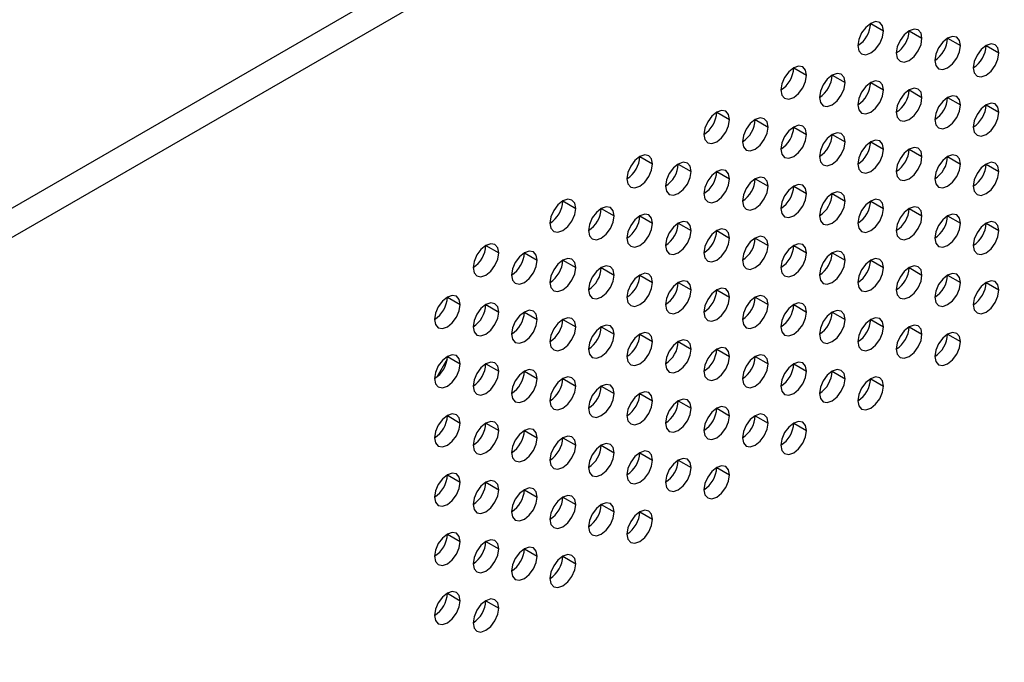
# Model space of a CAD drawing. Header units: millimetres. Extents: x 0 to 1118, y 0 to 864.
# Tile 320 of 397: x 975.38 to 980.81, y 707.5 to 711.04. Entities that reach past the tile are written whole.
import ezdxf

# ---------------------------------------------------------------- set-up
doc = ezdxf.new("R2010")
doc.units = ezdxf.units.MM

msp = doc.modelspace()

# ---------------------------------------------------------------- linework, layer by layer
at = {"color": 7, "linetype": 'Continuous', "lineweight": 25}
for p, q in [((948.5326, 694.5334), (1004.2526, 726.6999)), ((1004.3234, 726.5774), (948.6033, 694.4109)), ((980.0696, 711.0245), (980.1403, 710.9837)), ((980.2817, 710.9837), (980.3524, 710.9429)), ((980.4939, 710.9429), (980.5646, 710.902)), ((980.706, 710.902), (980.7767, 710.8612)), ((979.6453, 710.7796), (979.716, 710.7388)), ((979.8575, 710.7388), (979.9282, 710.698)), ((980.0696, 710.6979), (980.1403, 710.6571)), ((980.2817, 710.6571), (980.3524, 710.6163)), ((980.4939, 710.6162), (980.5646, 710.5754)), ((980.706, 710.5754), (980.7767, 710.5346)), ((979.2211, 710.5347), (979.2918, 710.4939)), ((979.4332, 710.4939), (979.5039, 710.453)), ((979.6453, 710.453), (979.716, 710.4122)), ((979.8575, 710.4122), (979.9282, 710.3713)), ((980.0696, 710.3713), (980.1403, 710.3305)), ((980.2817, 710.3305), (980.3524, 710.2896)), ((978.7968, 710.2898), (978.8675, 710.249)), ((979.0089, 710.2489), (979.0796, 710.2081)), ((980.4939, 710.2896), (980.5646, 710.2488)), ((980.706, 710.2488), (980.7767, 710.208)), ((979.2211, 710.2081), (979.2918, 710.1673)), ((979.4332, 710.1672), (979.5039, 710.1264)), ((979.6453, 710.1264), (979.716, 710.0856)), ((979.8575, 710.0855), (979.9282, 710.0447)), ((978.3725, 710.0449), (978.4433, 710.004)), ((980.0696, 710.0447), (980.1403, 710.0039)), ((978.5847, 710.004), (978.6554, 709.9632)), ((980.2817, 710.0039), (980.3524, 709.963)), ((978.7968, 709.9632), (978.8675, 709.9223)), ((979.0089, 709.9223), (979.0796, 709.8815)), ((980.4939, 709.963), (980.5646, 709.9222)), ((980.706, 709.9222), (980.7767, 709.8813)), ((979.2211, 709.8815), (979.2918, 709.8406)), ((979.4332, 709.8406), (979.5039, 709.7998)), ((977.9483, 709.7999), (978.019, 709.7591)), ((978.1604, 709.7591), (978.2311, 709.7183)), ((979.6453, 709.7998), (979.716, 709.759)), ((979.8575, 709.7589), (979.9282, 709.7181)), ((978.3725, 709.7182), (978.4433, 709.6774)), ((980.0696, 709.7181), (980.1403, 709.6773)), ((978.5847, 709.6774), (978.6554, 709.6366)), ((980.2817, 709.6772), (980.3524, 709.6364)), ((978.7968, 709.6365), (978.8675, 709.5957)), ((979.0089, 709.5957), (979.0796, 709.5549)), ((980.4939, 709.6364), (980.5646, 709.5956)), ((980.706, 709.5955), (980.7767, 709.5547)), ((979.2211, 709.5549), (979.2918, 709.514)), ((977.7361, 709.5142), (977.8069, 709.4733)), ((979.4332, 709.514), (979.5039, 709.4732)), ((977.9483, 709.4733), (978.019, 709.4325)), ((978.1604, 709.4325), (978.2311, 709.3917)), ((979.6453, 709.4732), (979.716, 709.4323)), ((979.8575, 709.4323), (979.9282, 709.3915)), ((978.3725, 709.3916), (978.4433, 709.3508)), ((980.0696, 709.3915), (980.1403, 709.3506)), ((978.5847, 709.3508), (978.6554, 709.31)), ((980.2817, 709.3506), (980.3524, 709.3098)), ((978.7968, 709.3099), (978.8675, 709.2691)), ((979.0089, 709.2691), (979.0796, 709.2283)), ((980.4939, 709.3098), (980.5646, 709.269)), ((979.2211, 709.2282), (979.2918, 709.1874)), ((977.7351, 709.1732), (977.6773, 709.0731)), ((977.7361, 709.1875), (977.8069, 709.1467)), ((979.4332, 709.1874), (979.5039, 709.1466)), ((977.9483, 709.1467), (978.019, 709.1059)), ((978.1604, 709.1059), (978.2311, 709.065)), ((979.6453, 709.1465), (979.716, 709.1057)), ((979.8575, 709.1057), (979.9282, 709.0649)), ((978.3725, 709.065), (978.4433, 709.0242)), ((980.0696, 709.0648), (980.1403, 709.024)), ((978.5847, 709.0242), (978.6554, 708.9833)), ((978.7968, 708.9833), (978.8675, 708.9425)), ((979.0089, 708.9425), (979.0796, 708.9016)), ((979.2211, 708.9016), (979.2918, 708.8608)), ((977.7361, 708.8609), (977.8069, 708.8201)), ((979.4332, 708.8608), (979.5039, 708.82)), ((977.9483, 708.8201), (978.019, 708.7793)), ((978.1604, 708.7792), (978.2311, 708.7384)), ((979.6453, 708.8199), (979.716, 708.7791)), ((978.3725, 708.7384), (978.4433, 708.6976)), ((978.5847, 708.6975), (978.6554, 708.6567)), ((978.7968, 708.6567), (978.8675, 708.6159)), ((979.0089, 708.6159), (979.0796, 708.575)), ((979.2211, 708.575), (979.2918, 708.5342)), ((977.7361, 708.5343), (977.8069, 708.4935)), ((977.9483, 708.4935), (978.019, 708.4526)), ((978.1604, 708.4526), (978.2311, 708.4118)), ((978.3725, 708.4118), (978.4433, 708.371)), ((978.5847, 708.3709), (978.6554, 708.3301)), ((978.7968, 708.3301), (978.8675, 708.2893)), ((977.7361, 708.2077), (977.8069, 708.1669)), ((977.9483, 708.1669), (978.019, 708.126)), ((978.1604, 708.126), (978.2311, 708.0852)), ((978.3725, 708.0852), (978.4433, 708.0443)), ((977.7361, 707.8811), (977.8069, 707.8403)), ((977.9483, 707.8402), (978.019, 707.7994))]:
    msp.add_line(p, q, dxfattribs=at)
at = {"color": 7, "linetype": 'Continuous', "lineweight": 25, "flags": 128}
for points in [[(980.1403, 710.9837), (980.1349, 711.0119), (980.1196, 711.0295), (980.0967, 711.034), (980.0696, 711.0246), (980.0425, 711.0027), (980.0196, 710.9718), (980.0043, 710.9364), (979.9989, 710.9021)], [(979.9989, 710.9021), (980.0043, 710.8739), (980.0196, 710.8563), (980.0425, 710.8518), (980.0696, 710.8613), (980.0967, 710.8831), (980.1196, 710.914), (980.1349, 710.9494), (980.1403, 710.9837)], [(980.3524, 710.9429), (980.3471, 710.971), (980.3317, 710.9887), (980.3088, 710.9931), (980.2817, 710.9837), (980.2547, 710.9619), (980.2317, 710.9309), (980.2164, 710.8956), (980.211, 710.8612)], [(980.211, 710.8612), (980.2164, 710.8331), (980.2317, 710.8155), (980.2547, 710.811), (980.2817, 710.8204), (980.3088, 710.8422), (980.3317, 710.8732), (980.3471, 710.9085), (980.3524, 710.9429)], [(980.5646, 710.902), (980.5592, 710.9302), (980.5439, 710.9478), (980.5209, 710.9523), (980.4939, 710.9429), (980.4668, 710.921), (980.4439, 710.8901), (980.4285, 710.8547), (980.4232, 710.8204)], [(980.4232, 710.8204), (980.4285, 710.7923), (980.4439, 710.7746), (980.4668, 710.7702), (980.4939, 710.7796), (980.5209, 710.8014), (980.5439, 710.8323), (980.5592, 710.8677), (980.5646, 710.902)], [(980.7767, 710.8612), (980.7713, 710.8893), (980.756, 710.907), (980.7331, 710.9114), (980.706, 710.902), (980.6789, 710.8802), (980.656, 710.8492), (980.6407, 710.8139), (980.6353, 710.7795)], [(980.6353, 710.7795), (980.6407, 710.7514), (980.656, 710.7338), (980.6789, 710.7293), (980.706, 710.7387), (980.7331, 710.7605), (980.756, 710.7915), (980.7713, 710.8268), (980.7767, 710.8612)], [(979.716, 710.7388), (979.7107, 710.7669), (979.6953, 710.7846), (979.6724, 710.789), (979.6453, 710.7796), (979.6183, 710.7578), (979.5953, 710.7269), (979.58, 710.6915), (979.5746, 710.6572)], [(979.5746, 710.6572), (979.58, 710.629), (979.5953, 710.6114), (979.6183, 710.6069), (979.6453, 710.6163), (979.6724, 710.6382), (979.6953, 710.6691), (979.7107, 710.7044), (979.716, 710.7388)], [(979.9282, 710.698), (979.9228, 710.7261), (979.9075, 710.7437), (979.8845, 710.7482), (979.8575, 710.7388), (979.8304, 710.717), (979.8075, 710.686), (979.7921, 710.6507), (979.7868, 710.6163)], [(979.7868, 710.6163), (979.7921, 710.5882), (979.8075, 710.5705), (979.8304, 710.5661), (979.8575, 710.5755), (979.8845, 710.5973), (979.9075, 710.6283), (979.9228, 710.6636), (979.9282, 710.698)], [(980.1403, 710.6571), (980.1349, 710.6852), (980.1196, 710.7029), (980.0967, 710.7073), (980.0696, 710.6979), (980.0425, 710.6761), (980.0196, 710.6452), (980.0043, 710.6098), (979.9989, 710.5755)], [(979.9989, 710.5755), (980.0043, 710.5473), (980.0196, 710.5297), (980.0425, 710.5252), (980.0696, 710.5346), (980.0967, 710.5565), (980.1196, 710.5874), (980.1349, 710.6228), (980.1403, 710.6571)], [(980.3524, 710.6163), (980.3471, 710.6444), (980.3317, 710.662), (980.3088, 710.6665), (980.2817, 710.6571), (980.2547, 710.6353), (980.2317, 710.6043), (980.2164, 710.569), (980.211, 710.5346)], [(980.5646, 710.5754), (980.5592, 710.6036), (980.5439, 710.6212), (980.5209, 710.6257), (980.4939, 710.6162), (980.4668, 710.5944), (980.4439, 710.5635), (980.4285, 710.5281), (980.4232, 710.4938)], [(980.211, 710.5346), (980.2164, 710.5065), (980.2317, 710.4888), (980.2547, 710.4844), (980.2817, 710.4938), (980.3088, 710.5156), (980.3317, 710.5466), (980.3471, 710.5819), (980.3524, 710.6163)], [(980.4232, 710.4938), (980.4285, 710.4656), (980.4439, 710.448), (980.4668, 710.4435), (980.4939, 710.4529), (980.5209, 710.4748), (980.5439, 710.5057), (980.5592, 710.5411), (980.5646, 710.5754)], [(980.7767, 710.5346), (980.7713, 710.5627), (980.756, 710.5804), (980.7331, 710.5848), (980.706, 710.5754), (980.6789, 710.5536), (980.656, 710.5226), (980.6407, 710.4873), (980.6353, 710.4529)], [(979.2918, 710.4939), (979.2864, 710.522), (979.2711, 710.5397), (979.2481, 710.5441), (979.2211, 710.5347), (979.194, 710.5129), (979.1711, 710.4819), (979.1557, 710.4466), (979.1504, 710.4122)], [(980.6353, 710.4529), (980.6407, 710.4248), (980.656, 710.4071), (980.6789, 710.4027), (980.706, 710.4121), (980.7331, 710.4339), (980.756, 710.4649), (980.7713, 710.5002), (980.7767, 710.5346)], [(979.1504, 710.4122), (979.1557, 710.3841), (979.1711, 710.3665), (979.194, 710.362), (979.2211, 710.3714), (979.2481, 710.3932), (979.2711, 710.4242), (979.2864, 710.4595), (979.2918, 710.4939)], [(979.5039, 710.453), (979.4985, 710.4812), (979.4832, 710.4988), (979.4603, 710.5033), (979.4332, 710.4939), (979.4061, 710.472), (979.3832, 710.4411), (979.3679, 710.4057), (979.3625, 710.3714)], [(979.716, 710.4122), (979.7107, 710.4403), (979.6953, 710.458), (979.6724, 710.4624), (979.6453, 710.453), (979.6183, 710.4312), (979.5953, 710.4002), (979.58, 710.3649), (979.5746, 710.3305)], [(979.3625, 710.3714), (979.3679, 710.3433), (979.3832, 710.3256), (979.4061, 710.3212), (979.4332, 710.3306), (979.4603, 710.3524), (979.4832, 710.3833), (979.4985, 710.4187), (979.5039, 710.453)], [(979.5746, 710.3305), (979.58, 710.3024), (979.5953, 710.2848), (979.6183, 710.2803), (979.6453, 710.2897), (979.6724, 710.3115), (979.6953, 710.3425), (979.7107, 710.3778), (979.716, 710.4122)], [(979.9282, 710.3713), (979.9228, 710.3995), (979.9075, 710.4171), (979.8845, 710.4216), (979.8575, 710.4122), (979.8304, 710.3903), (979.8075, 710.3594), (979.7921, 710.3241), (979.7868, 710.2897)], [(979.7868, 710.2897), (979.7921, 710.2616), (979.8075, 710.2439), (979.8304, 710.2395), (979.8575, 710.2489), (979.8845, 710.2707), (979.9075, 710.3016), (979.9228, 710.337), (979.9282, 710.3713)], [(980.1403, 710.3305), (980.1349, 710.3586), (980.1196, 710.3763), (980.0967, 710.3807), (980.0696, 710.3713), (980.0425, 710.3495), (980.0196, 710.3185), (980.0043, 710.2832), (979.9989, 710.2489)], [(978.8675, 710.249), (978.8621, 710.2771), (978.8468, 710.2947), (978.8239, 710.2992), (978.7968, 710.2898), (978.7697, 710.268), (978.7468, 710.237), (978.7315, 710.2017), (978.7261, 710.1673)], [(979.9989, 710.2489), (980.0043, 710.2207), (980.0196, 710.2031), (980.0425, 710.1986), (980.0696, 710.208), (980.0967, 710.2299), (980.1196, 710.2608), (980.1349, 710.2961), (980.1403, 710.3305)], [(980.3524, 710.2896), (980.3471, 710.3178), (980.3317, 710.3354), (980.3088, 710.3399), (980.2817, 710.3305), (980.2547, 710.3086), (980.2317, 710.2777), (980.2164, 710.2424), (980.211, 710.208)], [(980.5646, 710.2488), (980.5592, 710.2769), (980.5439, 710.2946), (980.5209, 710.299), (980.4939, 710.2896), (980.4668, 710.2678), (980.4439, 710.2369), (980.4285, 710.2015), (980.4232, 710.1672)], [(978.7261, 710.1673), (978.7315, 710.1392), (978.7468, 710.1215), (978.7697, 710.1171), (978.7968, 710.1265), (978.8239, 710.1483), (978.8468, 710.1793), (978.8621, 710.2146), (978.8675, 710.249)], [(979.0796, 710.2081), (979.0743, 710.2363), (979.0589, 710.2539), (979.036, 710.2584), (979.0089, 710.2489), (978.9819, 710.2271), (978.9589, 710.1962), (978.9436, 710.1608), (978.9382, 710.1265)], [(980.211, 710.208), (980.2164, 710.1799), (980.2317, 710.1622), (980.2547, 710.1578), (980.2817, 710.1672), (980.3088, 710.189), (980.3317, 710.22), (980.3471, 710.2553), (980.3524, 710.2896)], [(980.4232, 710.1672), (980.4285, 710.139), (980.4439, 710.1214), (980.4668, 710.1169), (980.4939, 710.1263), (980.5209, 710.1482), (980.5439, 710.1791), (980.5592, 710.2144), (980.5646, 710.2488)], [(980.7767, 710.208), (980.7713, 710.2361), (980.756, 710.2537), (980.7331, 710.2582), (980.706, 710.2488), (980.6789, 710.2269), (980.656, 710.196), (980.6407, 710.1607), (980.6353, 710.1263)], [(978.9382, 710.1265), (978.9436, 710.0983), (978.9589, 710.0807), (978.9819, 710.0762), (979.0089, 710.0856), (979.036, 710.1075), (979.0589, 710.1384), (979.0743, 710.1738), (979.0796, 710.2081)], [(979.2918, 710.1673), (979.2864, 710.1954), (979.2711, 710.213), (979.2481, 710.2175), (979.2211, 710.2081), (979.194, 710.1863), (979.1711, 710.1553), (979.1557, 710.12), (979.1504, 710.0856)], [(980.6353, 710.1263), (980.6407, 710.0982), (980.656, 710.0805), (980.6789, 710.0761), (980.706, 710.0855), (980.7331, 710.1073), (980.756, 710.1383), (980.7713, 710.1736), (980.7767, 710.208)], [(979.1504, 710.0856), (979.1557, 710.0575), (979.1711, 710.0398), (979.194, 710.0354), (979.2211, 710.0448), (979.2481, 710.0666), (979.2711, 710.0976), (979.2864, 710.1329), (979.2918, 710.1673)], [(979.5039, 710.1264), (979.4985, 710.1546), (979.4832, 710.1722), (979.4603, 710.1767), (979.4332, 710.1673), (979.4061, 710.1454), (979.3832, 710.1145), (979.3679, 710.0791), (979.3625, 710.0448)], [(979.716, 710.0856), (979.7107, 710.1137), (979.6953, 710.1314), (979.6724, 710.1358), (979.6453, 710.1264), (979.6183, 710.1046), (979.5953, 710.0736), (979.58, 710.0383), (979.5746, 710.0039)], [(979.3625, 710.0448), (979.3679, 710.0166), (979.3832, 709.999), (979.4061, 709.9945), (979.4332, 710.0039), (979.4603, 710.0258), (979.4832, 710.0567), (979.4985, 710.0921), (979.5039, 710.1264)], [(979.5746, 710.0039), (979.58, 709.9758), (979.5953, 709.9581), (979.6183, 709.9537), (979.6453, 709.9631), (979.6724, 709.9849), (979.6953, 710.0159), (979.7107, 710.0512), (979.716, 710.0856)], [(979.9282, 710.0447), (979.9228, 710.0729), (979.9075, 710.0905), (979.8845, 710.095), (979.8575, 710.0856), (979.8304, 710.0637), (979.8075, 710.0328), (979.7921, 709.9974), (979.7868, 709.9631)], [(978.4433, 710.004), (978.4379, 710.0322), (978.4225, 710.0498), (978.3996, 710.0543), (978.3725, 710.0449), (978.3455, 710.023), (978.3225, 709.9921), (978.3072, 709.9568), (978.3018, 709.9224)], [(979.7868, 709.9631), (979.7921, 709.9349), (979.8075, 709.9173), (979.8304, 709.9128), (979.8575, 709.9222), (979.8845, 709.9441), (979.9075, 709.975), (979.9228, 710.0104), (979.9282, 710.0447)], [(980.1403, 710.0039), (980.1349, 710.032), (980.1196, 710.0497), (980.0967, 710.0541), (980.0696, 710.0447), (980.0425, 710.0229), (980.0196, 709.9919), (980.0043, 709.9566), (979.9989, 709.9222)], [(978.3018, 709.9224), (978.3072, 709.8943), (978.3225, 709.8766), (978.3455, 709.8722), (978.3725, 709.8816), (978.3996, 709.9034), (978.4225, 709.9343), (978.4379, 709.9697), (978.4433, 710.004)], [(978.6554, 709.9632), (978.65, 709.9913), (978.6347, 710.009), (978.6117, 710.0134), (978.5847, 710.004), (978.5576, 709.9822), (978.5347, 709.9512), (978.5193, 709.9159), (978.514, 709.8815)], [(978.8675, 709.9223), (978.8621, 709.9505), (978.8468, 709.9681), (978.8239, 709.9726), (978.7968, 709.9632), (978.7697, 709.9413), (978.7468, 709.9104), (978.7315, 709.8751), (978.7261, 709.8407)], [(979.9989, 709.9222), (980.0043, 709.8941), (980.0196, 709.8765), (980.0425, 709.872), (980.0696, 709.8814), (980.0967, 709.9032), (980.1196, 709.9342), (980.1349, 709.9695), (980.1403, 710.0039)], [(980.3524, 709.963), (980.3471, 709.9912), (980.3317, 710.0088), (980.3088, 710.0133), (980.2817, 710.0039), (980.2547, 709.982), (980.2317, 709.9511), (980.2164, 709.9157), (980.211, 709.8814)], [(980.5646, 709.9222), (980.5592, 709.9503), (980.5439, 709.968), (980.5209, 709.9724), (980.4939, 709.963), (980.4668, 709.9412), (980.4439, 709.9102), (980.4285, 709.8749), (980.4232, 709.8405)], [(978.514, 709.8815), (978.5193, 709.8534), (978.5347, 709.8358), (978.5576, 709.8313), (978.5847, 709.8407), (978.6117, 709.8626), (978.6347, 709.8935), (978.65, 709.9288), (978.6554, 709.9632)], [(978.7261, 709.8407), (978.7315, 709.8126), (978.7468, 709.7949), (978.7697, 709.7905), (978.7968, 709.7999), (978.8239, 709.8217), (978.8468, 709.8526), (978.8621, 709.888), (978.8675, 709.9223)], [(979.0796, 709.8815), (979.0743, 709.9096), (979.0589, 709.9273), (979.036, 709.9317), (979.0089, 709.9223), (978.9819, 709.9005), (978.9589, 709.8695), (978.9436, 709.8342), (978.9382, 709.7999)], [(980.211, 709.8814), (980.2164, 709.8532), (980.2317, 709.8356), (980.2547, 709.8311), (980.2817, 709.8406), (980.3088, 709.8624), (980.3317, 709.8933), (980.3471, 709.9287), (980.3524, 709.963)], [(980.4232, 709.8405), (980.4285, 709.8124), (980.4439, 709.7948), (980.4668, 709.7903), (980.4939, 709.7997), (980.5209, 709.8215), (980.5439, 709.8525), (980.5592, 709.8878), (980.5646, 709.9222)], [(980.7767, 709.8813), (980.7713, 709.9095), (980.756, 709.9271), (980.7331, 709.9316), (980.706, 709.9222), (980.6789, 709.9003), (980.656, 709.8694), (980.6407, 709.8341), (980.6353, 709.7997)], [(978.9382, 709.7999), (978.9436, 709.7717), (978.9589, 709.7541), (978.9819, 709.7496), (979.0089, 709.759), (979.036, 709.7809), (979.0589, 709.8118), (979.0743, 709.8471), (979.0796, 709.8815)], [(979.2918, 709.8406), (979.2864, 709.8688), (979.2711, 709.8864), (979.2481, 709.8909), (979.2211, 709.8815), (979.194, 709.8596), (979.1711, 709.8287), (979.1557, 709.7934), (979.1504, 709.759)], [(980.6353, 709.7997), (980.6407, 709.7716), (980.656, 709.7539), (980.6789, 709.7495), (980.706, 709.7589), (980.7331, 709.7807), (980.756, 709.8116), (980.7713, 709.847), (980.7767, 709.8813)], [(978.019, 709.7591), (978.0136, 709.7873), (977.9983, 709.8049), (977.9753, 709.8094), (977.9483, 709.7999), (977.9212, 709.7781), (977.8983, 709.7472), (977.8829, 709.7118), (977.8776, 709.6775)], [(979.1504, 709.759), (979.1557, 709.7309), (979.1711, 709.7132), (979.194, 709.7088), (979.2211, 709.7182), (979.2481, 709.74), (979.2711, 709.771), (979.2864, 709.8063), (979.2918, 709.8406)], [(979.5039, 709.7998), (979.4985, 709.8279), (979.4832, 709.8456), (979.4603, 709.85), (979.4332, 709.8406), (979.4061, 709.8188), (979.3832, 709.7879), (979.3679, 709.7525), (979.3625, 709.7182)], [(979.716, 709.759), (979.7107, 709.7871), (979.6953, 709.8047), (979.6724, 709.8092), (979.6453, 709.7998), (979.6183, 709.778), (979.5953, 709.747), (979.58, 709.7117), (979.5746, 709.6773)], [(977.8776, 709.6775), (977.8829, 709.6493), (977.8983, 709.6317), (977.9212, 709.6272), (977.9483, 709.6366), (977.9753, 709.6585), (977.9983, 709.6894), (978.0136, 709.7248), (978.019, 709.7591)], [(978.2311, 709.7183), (978.2257, 709.7464), (978.2104, 709.764), (978.1875, 709.7685), (978.1604, 709.7591), (978.1333, 709.7373), (978.1104, 709.7063), (978.0951, 709.671), (978.0897, 709.6366)], [(979.3625, 709.7182), (979.3679, 709.69), (979.3832, 709.6724), (979.4061, 709.6679), (979.4332, 709.6773), (979.4603, 709.6992), (979.4832, 709.7301), (979.4985, 709.7654), (979.5039, 709.7998)], [(979.5746, 709.6773), (979.58, 709.6492), (979.5953, 709.6315), (979.6183, 709.6271), (979.6453, 709.6365), (979.6724, 709.6583), (979.6953, 709.6893), (979.7107, 709.7246), (979.716, 709.759)], [(979.9282, 709.7181), (979.9228, 709.7462), (979.9075, 709.7639), (979.8845, 709.7683), (979.8575, 709.7589), (979.8304, 709.7371), (979.8075, 709.7062), (979.7921, 709.6708), (979.7868, 709.6365)], [(978.0897, 709.6366), (978.0951, 709.6085), (978.1104, 709.5908), (978.1333, 709.5864), (978.1604, 709.5958), (978.1875, 709.6176), (978.2104, 709.6486), (978.2257, 709.6839), (978.2311, 709.7183)], [(978.4433, 709.6774), (978.4379, 709.7056), (978.4225, 709.7232), (978.3996, 709.7277), (978.3725, 709.7183), (978.3455, 709.6964), (978.3225, 709.6655), (978.3072, 709.6301), (978.3018, 709.5958)], [(979.7868, 709.6365), (979.7921, 709.6083), (979.8075, 709.5907), (979.8304, 709.5862), (979.8575, 709.5956), (979.8845, 709.6175), (979.9075, 709.6484), (979.9228, 709.6838), (979.9282, 709.7181)], [(980.1403, 709.6773), (980.1349, 709.7054), (980.1196, 709.723), (980.0967, 709.7275), (980.0696, 709.7181), (980.0425, 709.6963), (980.0196, 709.6653), (980.0043, 709.63), (979.9989, 709.5956)], [(978.3018, 709.5958), (978.3072, 709.5676), (978.3225, 709.55), (978.3455, 709.5455), (978.3725, 709.5549), (978.3996, 709.5768), (978.4225, 709.6077), (978.4379, 709.6431), (978.4433, 709.6774)], [(978.6554, 709.6366), (978.65, 709.6647), (978.6347, 709.6824), (978.6117, 709.6868), (978.5847, 709.6774), (978.5576, 709.6556), (978.5347, 709.6246), (978.5193, 709.5893), (978.514, 709.5549)], [(978.8675, 709.5957), (978.8621, 709.6239), (978.8468, 709.6415), (978.8239, 709.646), (978.7968, 709.6366), (978.7697, 709.6147), (978.7468, 709.5838), (978.7315, 709.5484), (978.7261, 709.5141)], [(979.9989, 709.5956), (980.0043, 709.5675), (980.0196, 709.5498), (980.0425, 709.5454), (980.0696, 709.5548), (980.0967, 709.5766), (980.1196, 709.6076), (980.1349, 709.6429), (980.1403, 709.6773)], [(980.3524, 709.6364), (980.3471, 709.6646), (980.3317, 709.6822), (980.3088, 709.6867), (980.2817, 709.6772), (980.2547, 709.6554), (980.2317, 709.6245), (980.2164, 709.5891), (980.211, 709.5548)], [(980.5646, 709.5956), (980.5592, 709.6237), (980.5439, 709.6413), (980.5209, 709.6458), (980.4939, 709.6364), (980.4668, 709.6146), (980.4439, 709.5836), (980.4285, 709.5483), (980.4232, 709.5139)], [(978.514, 709.5549), (978.5193, 709.5268), (978.5347, 709.5091), (978.5576, 709.5047), (978.5847, 709.5141), (978.6117, 709.5359), (978.6347, 709.5669), (978.65, 709.6022), (978.6554, 709.6366)], [(978.7261, 709.5141), (978.7315, 709.4859), (978.7468, 709.4683), (978.7697, 709.4638), (978.7968, 709.4733), (978.8239, 709.4951), (978.8468, 709.526), (978.8621, 709.5614), (978.8675, 709.5957)], [(979.0796, 709.5549), (979.0743, 709.583), (979.0589, 709.6007), (979.036, 709.6051), (979.0089, 709.5957), (978.9819, 709.5739), (978.9589, 709.5429), (978.9436, 709.5076), (978.9382, 709.4732)], [(980.211, 709.5548), (980.2164, 709.5266), (980.2317, 709.509), (980.2547, 709.5045), (980.2817, 709.5139), (980.3088, 709.5358), (980.3317, 709.5667), (980.3471, 709.6021), (980.3524, 709.6364)], [(980.4232, 709.5139), (980.4285, 709.4858), (980.4439, 709.4681), (980.4668, 709.4637), (980.4939, 709.4731), (980.5209, 709.4949), (980.5439, 709.5259), (980.5592, 709.5612), (980.5646, 709.5956)], [(980.7767, 709.5547), (980.7713, 709.5829), (980.756, 709.6005), (980.7331, 709.605), (980.706, 709.5956), (980.6789, 709.5737), (980.656, 709.5428), (980.6407, 709.5074), (980.6353, 709.4731)], [(978.9382, 709.4732), (978.9436, 709.4451), (978.9589, 709.4275), (978.9819, 709.423), (979.0089, 709.4324), (979.036, 709.4542), (979.0589, 709.4852), (979.0743, 709.5205), (979.0796, 709.5549)], [(979.2918, 709.514), (979.2864, 709.5422), (979.2711, 709.5598), (979.2481, 709.5643), (979.2211, 709.5549), (979.194, 709.533), (979.1711, 709.5021), (979.1557, 709.4667), (979.1504, 709.4324)], [(980.6353, 709.4731), (980.6407, 709.4449), (980.656, 709.4273), (980.6789, 709.4228), (980.706, 709.4322), (980.7331, 709.4541), (980.756, 709.485), (980.7713, 709.5204), (980.7767, 709.5547)], [(977.8069, 709.4733), (977.8015, 709.5015), (977.7861, 709.5191), (977.7632, 709.5236), (977.7361, 709.5142), (977.7091, 709.4923), (977.6861, 709.4614), (977.6708, 709.4261), (977.6654, 709.3917)], [(978.019, 709.4325), (978.0136, 709.4606), (977.9983, 709.4783), (977.9753, 709.4827), (977.9483, 709.4733), (977.9212, 709.4515), (977.8983, 709.4206), (977.8829, 709.3852), (977.8776, 709.3509)], [(979.1504, 709.4324), (979.1557, 709.4043), (979.1711, 709.3866), (979.194, 709.3822), (979.2211, 709.3916), (979.2481, 709.4134), (979.2711, 709.4443), (979.2864, 709.4797), (979.2918, 709.514)], [(979.5039, 709.4732), (979.4985, 709.5013), (979.4832, 709.519), (979.4603, 709.5234), (979.4332, 709.514), (979.4061, 709.4922), (979.3832, 709.4612), (979.3679, 709.4259), (979.3625, 709.3915)], [(979.716, 709.4323), (979.7107, 709.4605), (979.6953, 709.4781), (979.6724, 709.4826), (979.6453, 709.4732), (979.6183, 709.4513), (979.5953, 709.4204), (979.58, 709.3851), (979.5746, 709.3507)], [(977.6654, 709.3917), (977.6708, 709.3636), (977.6861, 709.3459), (977.7091, 709.3415), (977.7361, 709.3509), (977.7632, 709.3727), (977.7861, 709.4037), (977.8015, 709.439), (977.8069, 709.4733)], [(977.8776, 709.3509), (977.8829, 709.3227), (977.8983, 709.3051), (977.9212, 709.3006), (977.9483, 709.31), (977.9753, 709.3319), (977.9983, 709.3628), (978.0136, 709.3981), (978.019, 709.4325)], [(978.2311, 709.3917), (978.2257, 709.4198), (978.2104, 709.4374), (978.1875, 709.4419), (978.1604, 709.4325), (978.1333, 709.4106), (978.1104, 709.3797), (978.0951, 709.3444), (978.0897, 709.31)], [(979.3625, 709.3915), (979.3679, 709.3634), (979.3832, 709.3458), (979.4061, 709.3413), (979.4332, 709.3507), (979.4603, 709.3725), (979.4832, 709.4035), (979.4985, 709.4388), (979.5039, 709.4732)], [(979.5746, 709.3507), (979.58, 709.3226), (979.5953, 709.3049), (979.6183, 709.3005), (979.6453, 709.3099), (979.6724, 709.3317), (979.6953, 709.3626), (979.7107, 709.398), (979.716, 709.4323)], [(979.9282, 709.3915), (979.9228, 709.4196), (979.9075, 709.4373), (979.8845, 709.4417), (979.8575, 709.4323), (979.8304, 709.4105), (979.8075, 709.3795), (979.7921, 709.3442), (979.7868, 709.3099)], [(978.0897, 709.31), (978.0951, 709.2819), (978.1104, 709.2642), (978.1333, 709.2598), (978.1604, 709.2692), (978.1875, 709.291), (978.2104, 709.322), (978.2257, 709.3573), (978.2311, 709.3917)], [(978.4433, 709.3508), (978.4379, 709.3789), (978.4225, 709.3966), (978.3996, 709.401), (978.3725, 709.3916), (978.3455, 709.3698), (978.3225, 709.3389), (978.3072, 709.3035), (978.3018, 709.2692)], [(979.7868, 709.3099), (979.7921, 709.2817), (979.8075, 709.2641), (979.8304, 709.2596), (979.8575, 709.269), (979.8845, 709.2909), (979.9075, 709.3218), (979.9228, 709.3571), (979.9282, 709.3915)], [(980.1403, 709.3506), (980.1349, 709.3788), (980.1196, 709.3964), (980.0967, 709.4009), (980.0696, 709.3915), (980.0425, 709.3696), (980.0196, 709.3387), (980.0043, 709.3034), (979.9989, 709.269)], [(978.3018, 709.2692), (978.3072, 709.241), (978.3225, 709.2234), (978.3455, 709.2189), (978.3725, 709.2283), (978.3996, 709.2502), (978.4225, 709.2811), (978.4379, 709.3164), (978.4433, 709.3508)], [(978.6554, 709.31), (978.65, 709.3381), (978.6347, 709.3557), (978.6117, 709.3602), (978.5847, 709.3508), (978.5576, 709.329), (978.5347, 709.298), (978.5193, 709.2627), (978.514, 709.2283)], [(978.8675, 709.2691), (978.8621, 709.2972), (978.8468, 709.3149), (978.8239, 709.3193), (978.7968, 709.3099), (978.7697, 709.2881), (978.7468, 709.2572), (978.7315, 709.2218), (978.7261, 709.1875)], [(979.9989, 709.269), (980.0043, 709.2409), (980.0196, 709.2232), (980.0425, 709.2188), (980.0696, 709.2282), (980.0967, 709.25), (980.1196, 709.281), (980.1349, 709.3163), (980.1403, 709.3506)], [(980.3524, 709.3098), (980.3471, 709.3379), (980.3317, 709.3556), (980.3088, 709.36), (980.2817, 709.3506), (980.2547, 709.3288), (980.2317, 709.2979), (980.2164, 709.2625), (980.211, 709.2282)], [(980.5646, 709.269), (980.5592, 709.2971), (980.5439, 709.3147), (980.5209, 709.3192), (980.4939, 709.3098), (980.4668, 709.2879), (980.4439, 709.257), (980.4285, 709.2217), (980.4232, 709.1873)], [(978.514, 709.2283), (978.5193, 709.2002), (978.5347, 709.1825), (978.5576, 709.1781), (978.5847, 709.1875), (978.6117, 709.2093), (978.6347, 709.2403), (978.65, 709.2756), (978.6554, 709.31)], [(978.7261, 709.1875), (978.7315, 709.1593), (978.7468, 709.1417), (978.7697, 709.1372), (978.7968, 709.1466), (978.8239, 709.1685), (978.8468, 709.1994), (978.8621, 709.2348), (978.8675, 709.2691)], [(979.0796, 709.2283), (979.0743, 709.2564), (979.0589, 709.274), (979.036, 709.2785), (979.0089, 709.2691), (978.9819, 709.2473), (978.9589, 709.2163), (978.9436, 709.181), (978.9382, 709.1466)], [(980.211, 709.2282), (980.2164, 709.2), (980.2317, 709.1824), (980.2547, 709.1779), (980.2817, 709.1873), (980.3088, 709.2092), (980.3317, 709.2401), (980.3471, 709.2754), (980.3524, 709.3098)], [(980.4232, 709.1873), (980.4285, 709.1592), (980.4439, 709.1415), (980.4668, 709.1371), (980.4939, 709.1465), (980.5209, 709.1683), (980.5439, 709.1993), (980.5592, 709.2346), (980.5646, 709.269)], [(978.9382, 709.1466), (978.9436, 709.1185), (978.9589, 709.1008), (978.9819, 709.0964), (979.0089, 709.1058), (979.036, 709.1276), (979.0589, 709.1586), (979.0743, 709.1939), (979.0796, 709.2283)], [(979.2918, 709.1874), (979.2864, 709.2156), (979.2711, 709.2332), (979.2481, 709.2377), (979.2211, 709.2282), (979.194, 709.2064), (979.1711, 709.1755), (979.1557, 709.1401), (979.1504, 709.1058)], [(977.8069, 709.1467), (977.8015, 709.1749), (977.7861, 709.1925), (977.7632, 709.197), (977.7361, 709.1876), (977.7091, 709.1657), (977.6861, 709.1348), (977.6708, 709.0994), (977.6654, 709.0651)], [(978.019, 709.1059), (978.0136, 709.134), (977.9983, 709.1517), (977.9753, 709.1561), (977.9483, 709.1467), (977.9212, 709.1249), (977.8983, 709.0939), (977.8829, 709.0586), (977.8776, 709.0242)], [(979.1504, 709.1058), (979.1557, 709.0776), (979.1711, 709.06), (979.194, 709.0555), (979.2211, 709.0649), (979.2481, 709.0868), (979.2711, 709.1177), (979.2864, 709.1531), (979.2918, 709.1874)], [(979.5039, 709.1466), (979.4985, 709.1747), (979.4832, 709.1924), (979.4603, 709.1968), (979.4332, 709.1874), (979.4061, 709.1656), (979.3832, 709.1346), (979.3679, 709.0993), (979.3625, 709.0649)], [(979.716, 709.1057), (979.7107, 709.1339), (979.6953, 709.1515), (979.6724, 709.156), (979.6453, 709.1466), (979.6183, 709.1247), (979.5953, 709.0938), (979.58, 709.0584), (979.5746, 709.0241)], [(977.6654, 709.0651), (977.6708, 709.0369), (977.6861, 709.0193), (977.7091, 709.0148), (977.7361, 709.0243), (977.7632, 709.0461), (977.7861, 709.077), (977.8015, 709.1124), (977.8069, 709.1467)], [(977.8776, 709.0242), (977.8829, 708.9961), (977.8983, 708.9785), (977.9212, 708.974), (977.9483, 708.9834), (977.9753, 709.0052), (977.9983, 709.0362), (978.0136, 709.0715), (978.019, 709.1059)], [(978.2311, 709.065), (978.2257, 709.0932), (978.2104, 709.1108), (978.1875, 709.1153), (978.1604, 709.1059), (978.1333, 709.084), (978.1104, 709.0531), (978.0951, 709.0177), (978.0897, 708.9834)], [(979.3625, 709.0649), (979.3679, 709.0368), (979.3832, 709.0191), (979.4061, 709.0147), (979.4332, 709.0241), (979.4603, 709.0459), (979.4832, 709.0769), (979.4985, 709.1122), (979.5039, 709.1466)], [(979.5746, 709.0241), (979.58, 708.9959), (979.5953, 708.9783), (979.6183, 708.9738), (979.6453, 708.9832), (979.6724, 709.0051), (979.6953, 709.036), (979.7107, 709.0714), (979.716, 709.1057)], [(979.9282, 709.0649), (979.9228, 709.093), (979.9075, 709.1107), (979.8845, 709.1151), (979.8575, 709.1057), (979.8304, 709.0839), (979.8075, 709.0529), (979.7921, 709.0176), (979.7868, 708.9832)], [(978.0897, 708.9834), (978.0951, 708.9553), (978.1104, 708.9376), (978.1333, 708.9332), (978.1604, 708.9426), (978.1875, 708.9644), (978.2104, 708.9953), (978.2257, 709.0307), (978.2311, 709.065)], [(978.4433, 709.0242), (978.4379, 709.0523), (978.4225, 709.07), (978.3996, 709.0744), (978.3725, 709.065), (978.3455, 709.0432), (978.3225, 709.0122), (978.3072, 708.9769), (978.3018, 708.9425)], [(979.7868, 708.9832), (979.7921, 708.9551), (979.8075, 708.9375), (979.8304, 708.933), (979.8575, 708.9424), (979.8845, 708.9642), (979.9075, 708.9952), (979.9228, 709.0305), (979.9282, 709.0649)], [(980.1403, 709.024), (980.1349, 709.0522), (980.1196, 709.0698), (980.0967, 709.0743), (980.0696, 709.0649), (980.0425, 709.043), (980.0196, 709.0121), (980.0043, 708.9767), (979.9989, 708.9424)], [(978.3018, 708.9425), (978.3072, 708.9144), (978.3225, 708.8968), (978.3455, 708.8923), (978.3725, 708.9017), (978.3996, 708.9235), (978.4225, 708.9545), (978.4379, 708.9898), (978.4433, 709.0242)], [(978.6554, 708.9833), (978.65, 709.0115), (978.6347, 709.0291), (978.6117, 709.0336), (978.5847, 709.0242), (978.5576, 709.0023), (978.5347, 708.9714), (978.5193, 708.9361), (978.514, 708.9017)], [(978.8675, 708.9425), (978.8621, 708.9706), (978.8468, 708.9883), (978.8239, 708.9927), (978.7968, 708.9833), (978.7697, 708.9615), (978.7468, 708.9305), (978.7315, 708.8952), (978.7261, 708.8609)], [(979.9989, 708.9424), (980.0043, 708.9142), (980.0196, 708.8966), (980.0425, 708.8921), (980.0696, 708.9016), (980.0967, 708.9234), (980.1196, 708.9543), (980.1349, 708.9897), (980.1403, 709.024)], [(978.514, 708.9017), (978.5193, 708.8736), (978.5347, 708.8559), (978.5576, 708.8515), (978.5847, 708.8609), (978.6117, 708.8827), (978.6347, 708.9136), (978.65, 708.949), (978.6554, 708.9833)], [(978.7261, 708.8609), (978.7315, 708.8327), (978.7468, 708.8151), (978.7697, 708.8106), (978.7968, 708.82), (978.8239, 708.8419), (978.8468, 708.8728), (978.8621, 708.9081), (978.8675, 708.9425)], [(979.0796, 708.9016), (979.0743, 708.9298), (979.0589, 708.9474), (979.036, 708.9519), (979.0089, 708.9425), (978.9819, 708.9206), (978.9589, 708.8897), (978.9436, 708.8544), (978.9382, 708.82)], [(978.9382, 708.82), (978.9436, 708.7919), (978.9589, 708.7742), (978.9819, 708.7698), (979.0089, 708.7792), (979.036, 708.801), (979.0589, 708.832), (979.0743, 708.8673), (979.0796, 708.9016)], [(979.2918, 708.8608), (979.2864, 708.8889), (979.2711, 708.9066), (979.2481, 708.911), (979.2211, 708.9016), (979.194, 708.8798), (979.1711, 708.8489), (979.1557, 708.8135), (979.1504, 708.7792)], [(977.8069, 708.8201), (977.8015, 708.8483), (977.7861, 708.8659), (977.7632, 708.8704), (977.7361, 708.8609), (977.7091, 708.8391), (977.6861, 708.8082), (977.6708, 708.7728), (977.6654, 708.7385)], [(978.019, 708.7793), (978.0136, 708.8074), (977.9983, 708.825), (977.9753, 708.8295), (977.9483, 708.8201), (977.9212, 708.7983), (977.8983, 708.7673), (977.8829, 708.732), (977.8776, 708.6976)], [(979.1504, 708.7792), (979.1557, 708.751), (979.1711, 708.7334), (979.194, 708.7289), (979.2211, 708.7383), (979.2481, 708.7602), (979.2711, 708.7911), (979.2864, 708.8264), (979.2918, 708.8608)], [(979.5039, 708.82), (979.4985, 708.8481), (979.4832, 708.8657), (979.4603, 708.8702), (979.4332, 708.8608), (979.4061, 708.8389), (979.3832, 708.808), (979.3679, 708.7727), (979.3625, 708.7383)], [(979.716, 708.7791), (979.7107, 708.8072), (979.6953, 708.8249), (979.6724, 708.8293), (979.6453, 708.8199), (979.6183, 708.7981), (979.5953, 708.7672), (979.58, 708.7318), (979.5746, 708.6975)], [(977.6654, 708.7385), (977.6708, 708.7103), (977.6861, 708.6927), (977.7091, 708.6882), (977.7361, 708.6976), (977.7632, 708.7195), (977.7861, 708.7504), (977.8015, 708.7858), (977.8069, 708.8201)], [(977.8776, 708.6976), (977.8829, 708.6695), (977.8983, 708.6518), (977.9212, 708.6474), (977.9483, 708.6568), (977.9753, 708.6786), (977.9983, 708.7096), (978.0136, 708.7449), (978.019, 708.7793)], [(978.2311, 708.7384), (978.2257, 708.7666), (978.2104, 708.7842), (978.1875, 708.7887), (978.1604, 708.7793), (978.1333, 708.7574), (978.1104, 708.7265), (978.0951, 708.6911), (978.0897, 708.6568)], [(979.3625, 708.7383), (979.3679, 708.7102), (979.3832, 708.6925), (979.4061, 708.6881), (979.4332, 708.6975), (979.4603, 708.7193), (979.4832, 708.7503), (979.4985, 708.7856), (979.5039, 708.82)], [(979.5746, 708.6975), (979.58, 708.6693), (979.5953, 708.6517), (979.6183, 708.6472), (979.6453, 708.6566), (979.6724, 708.6785), (979.6953, 708.7094), (979.7107, 708.7448), (979.716, 708.7791)], [(978.0897, 708.6568), (978.0951, 708.6286), (978.1104, 708.611), (978.1333, 708.6065), (978.1604, 708.6159), (978.1875, 708.6378), (978.2104, 708.6687), (978.2257, 708.7041), (978.2311, 708.7384)], [(978.4433, 708.6976), (978.4379, 708.7257), (978.4225, 708.7434), (978.3996, 708.7478), (978.3725, 708.7384), (978.3455, 708.7166), (978.3225, 708.6856), (978.3072, 708.6503), (978.3018, 708.6159)], [(978.3018, 708.6159), (978.3072, 708.5878), (978.3225, 708.5701), (978.3455, 708.5657), (978.3725, 708.5751), (978.3996, 708.5969), (978.4225, 708.6279), (978.4379, 708.6632), (978.4433, 708.6976)], [(978.6554, 708.6567), (978.65, 708.6849), (978.6347, 708.7025), (978.6117, 708.707), (978.5847, 708.6976), (978.5576, 708.6757), (978.5347, 708.6448), (978.5193, 708.6094), (978.514, 708.5751)], [(978.8675, 708.6159), (978.8621, 708.644), (978.8468, 708.6617), (978.8239, 708.6661), (978.7968, 708.6567), (978.7697, 708.6349), (978.7468, 708.6039), (978.7315, 708.5686), (978.7261, 708.5342)], [(978.514, 708.5751), (978.5193, 708.5469), (978.5347, 708.5293), (978.5576, 708.5248), (978.5847, 708.5342), (978.6117, 708.5561), (978.6347, 708.587), (978.65, 708.6224), (978.6554, 708.6567)], [(978.7261, 708.5342), (978.7315, 708.5061), (978.7468, 708.4885), (978.7697, 708.484), (978.7968, 708.4934), (978.8239, 708.5152), (978.8468, 708.5462), (978.8621, 708.5815), (978.8675, 708.6159)], [(979.0796, 708.575), (979.0743, 708.6032), (979.0589, 708.6208), (979.036, 708.6253), (979.0089, 708.6159), (978.9819, 708.594), (978.9589, 708.5631), (978.9436, 708.5277), (978.9382, 708.4934)], [(978.9382, 708.4934), (978.9436, 708.4652), (978.9589, 708.4476), (978.9819, 708.4431), (979.0089, 708.4526), (979.036, 708.4744), (979.0589, 708.5053), (979.0743, 708.5407), (979.0796, 708.575)], [(979.2918, 708.5342), (979.2864, 708.5623), (979.2711, 708.58), (979.2481, 708.5844), (979.2211, 708.575), (979.194, 708.5532), (979.1711, 708.5222), (979.1557, 708.4869), (979.1504, 708.4525)], [(977.8069, 708.4935), (977.8015, 708.5216), (977.7861, 708.5393), (977.7632, 708.5437), (977.7361, 708.5343), (977.7091, 708.5125), (977.6861, 708.4815), (977.6708, 708.4462), (977.6654, 708.4119)], [(978.019, 708.4526), (978.0136, 708.4808), (977.9983, 708.4984), (977.9753, 708.5029), (977.9483, 708.4935), (977.9212, 708.4716), (977.8983, 708.4407), (977.8829, 708.4054), (977.8776, 708.371)], [(979.1504, 708.4525), (979.1557, 708.4244), (979.1711, 708.4068), (979.194, 708.4023), (979.2211, 708.4117), (979.2481, 708.4335), (979.2711, 708.4645), (979.2864, 708.4998), (979.2918, 708.5342)], [(977.6654, 708.4119), (977.6708, 708.3837), (977.6861, 708.3661), (977.7091, 708.3616), (977.7361, 708.371), (977.7632, 708.3929), (977.7861, 708.4238), (977.8015, 708.4591), (977.8069, 708.4935)], [(977.8776, 708.371), (977.8829, 708.3429), (977.8983, 708.3252), (977.9212, 708.3208), (977.9483, 708.3302), (977.9753, 708.352), (977.9983, 708.383), (978.0136, 708.4183), (978.019, 708.4526)], [(978.2311, 708.4118), (978.2257, 708.4399), (978.2104, 708.4576), (978.1875, 708.462), (978.1604, 708.4526), (978.1333, 708.4308), (978.1104, 708.3999), (978.0951, 708.3645), (978.0897, 708.3302)], [(978.0897, 708.3302), (978.0951, 708.302), (978.1104, 708.2844), (978.1333, 708.2799), (978.1604, 708.2893), (978.1875, 708.3112), (978.2104, 708.3421), (978.2257, 708.3774), (978.2311, 708.4118)], [(978.4433, 708.371), (978.4379, 708.3991), (978.4225, 708.4167), (978.3996, 708.4212), (978.3725, 708.4118), (978.3455, 708.39), (978.3225, 708.359), (978.3072, 708.3237), (978.3018, 708.2893)], [(978.3018, 708.2893), (978.3072, 708.2612), (978.3225, 708.2435), (978.3455, 708.2391), (978.3725, 708.2485), (978.3996, 708.2703), (978.4225, 708.3013), (978.4379, 708.3366), (978.4433, 708.371)], [(978.6554, 708.3301), (978.65, 708.3582), (978.6347, 708.3759), (978.6117, 708.3803), (978.5847, 708.3709), (978.5576, 708.3491), (978.5347, 708.3182), (978.5193, 708.2828), (978.514, 708.2485)], [(978.8675, 708.2893), (978.8621, 708.3174), (978.8468, 708.335), (978.8239, 708.3395), (978.7968, 708.3301), (978.7697, 708.3083), (978.7468, 708.2773), (978.7315, 708.242), (978.7261, 708.2076)], [(978.514, 708.2485), (978.5193, 708.2203), (978.5347, 708.2027), (978.5576, 708.1982), (978.5847, 708.2076), (978.6117, 708.2295), (978.6347, 708.2604), (978.65, 708.2958), (978.6554, 708.3301)], [(978.7261, 708.2076), (978.7315, 708.1795), (978.7468, 708.1618), (978.7697, 708.1574), (978.7968, 708.1668), (978.8239, 708.1886), (978.8468, 708.2196), (978.8621, 708.2549), (978.8675, 708.2893)], [(977.8069, 708.1669), (977.8015, 708.195), (977.7861, 708.2127), (977.7632, 708.2171), (977.7361, 708.2077), (977.7091, 708.1859), (977.6861, 708.1549), (977.6708, 708.1196), (977.6654, 708.0852)], [(978.019, 708.126), (978.0136, 708.1542), (977.9983, 708.1718), (977.9753, 708.1763), (977.9483, 708.1669), (977.9212, 708.145), (977.8983, 708.1141), (977.8829, 708.0787), (977.8776, 708.0444)], [(977.6654, 708.0852), (977.6708, 708.0571), (977.6861, 708.0395), (977.7091, 708.035), (977.7361, 708.0444), (977.7632, 708.0662), (977.7861, 708.0972), (977.8015, 708.1325), (977.8069, 708.1669)], [(977.8776, 708.0444), (977.8829, 708.0163), (977.8983, 707.9986), (977.9212, 707.9942), (977.9483, 708.0036), (977.9753, 708.0254), (977.9983, 708.0563), (978.0136, 708.0917), (978.019, 708.126)], [(978.2311, 708.0852), (978.2257, 708.1133), (978.2104, 708.131), (978.1875, 708.1354), (978.1604, 708.126), (978.1333, 708.1042), (978.1104, 708.0732), (978.0951, 708.0379), (978.0897, 708.0035)], [(978.0897, 708.0035), (978.0951, 707.9754), (978.1104, 707.9578), (978.1333, 707.9533), (978.1604, 707.9627), (978.1875, 707.9845), (978.2104, 708.0155), (978.2257, 708.0508), (978.2311, 708.0852)], [(978.4433, 708.0443), (978.4379, 708.0725), (978.4225, 708.0901), (978.3996, 708.0946), (978.3725, 708.0852), (978.3455, 708.0633), (978.3225, 708.0324), (978.3072, 707.9971), (978.3018, 707.9627)], [(978.3018, 707.9627), (978.3072, 707.9346), (978.3225, 707.9169), (978.3455, 707.9125), (978.3725, 707.9219), (978.3996, 707.9437), (978.4225, 707.9746), (978.4379, 708.01), (978.4433, 708.0443)], [(977.8069, 707.8403), (977.8015, 707.8684), (977.7861, 707.886), (977.7632, 707.8905), (977.7361, 707.8811), (977.7091, 707.8593), (977.6861, 707.8283), (977.6708, 707.793), (977.6654, 707.7586)], [(978.019, 707.7994), (978.0136, 707.8276), (977.9983, 707.8452), (977.9753, 707.8497), (977.9483, 707.8402), (977.9212, 707.8184), (977.8983, 707.7875), (977.8829, 707.7521), (977.8776, 707.7178)], [(977.6654, 707.7586), (977.6708, 707.7305), (977.6861, 707.7128), (977.7091, 707.7084), (977.7361, 707.7178), (977.7632, 707.7396), (977.7861, 707.7706), (977.8015, 707.8059), (977.8069, 707.8403)], [(977.8776, 707.7178), (977.8829, 707.6896), (977.8983, 707.672), (977.9212, 707.6675), (977.9483, 707.6769), (977.9753, 707.6988), (977.9983, 707.7297), (978.0136, 707.7651), (978.019, 707.7994)]]:
    msp.add_lwpolyline(points, dxfattribs=at)
at = {"color": 7, "linetype": 'Continuous', "lineweight": 25}
for centre in [(979.9161, 711.0315), (980.1282, 710.9907), (980.3403, 710.9498), (980.5525, 710.909), (979.4918, 710.7866), (979.7039, 710.7458), (979.9161, 710.7049), (980.1282, 710.6641), (980.3403, 710.6232), (980.5525, 710.5824), (979.0675, 710.5417), (979.2797, 710.5008), (979.4918, 710.46), (979.7039, 710.4191), (979.9161, 710.3783), (980.1282, 710.3375), (978.6433, 710.2968), (978.8554, 710.2559), (980.3403, 710.2966), (980.5525, 710.2558), (979.0675, 710.2151), (979.2797, 710.1742), (979.4918, 710.1334), (979.7039, 710.0925), (978.219, 710.0518), (979.9161, 710.0517), (978.4312, 710.011), (980.1282, 710.0108), (978.6433, 709.9701), (978.8554, 709.9293), (980.3403, 709.97), (980.5525, 709.9291), (979.0675, 709.8885), (979.2797, 709.8476), (977.7948, 709.8069), (978.0069, 709.7661), (979.4918, 709.8068), (979.7039, 709.7659), (978.219, 709.7252), (979.9161, 709.7251), (978.4312, 709.6844), (980.1282, 709.6842), (978.6433, 709.6435), (978.8554, 709.6027), (980.3403, 709.6434), (980.5525, 709.6025), (979.0675, 709.5618), (977.5826, 709.5212), (979.2797, 709.521), (977.7948, 709.4803), (978.0069, 709.4395), (979.4918, 709.4801), (979.7039, 709.4393), (978.219, 709.3986), (979.9161, 709.3985), (978.4312, 709.3578), (980.1282, 709.3576), (978.6433, 709.3169), (978.8554, 709.2761), (980.3403, 709.3168), (979.0675, 709.2352), (977.5826, 709.1945), (979.2797, 709.1944), (977.7948, 709.1537), (978.0069, 709.1128), (979.4918, 709.1535), (979.7039, 709.1127), (978.219, 709.072), (979.9161, 709.0718), (978.4312, 709.0311), (978.6433, 708.9903), (978.8554, 708.9495), (979.0675, 708.9086), (977.5826, 708.8679), (979.2797, 708.8678), (977.7948, 708.8271), (978.0069, 708.7862), (979.4918, 708.8269), (978.219, 708.7454), (978.4312, 708.7045), (978.6433, 708.6637), (978.8554, 708.6228), (979.0675, 708.582), (977.5826, 708.5413), (977.7948, 708.5005), (978.0069, 708.4596), (978.219, 708.4188), (978.4312, 708.3779), (978.6433, 708.3371), (977.5826, 708.2147), (977.7948, 708.1738), (978.0069, 708.133), (978.219, 708.0921), (977.5826, 707.8881), (977.7948, 707.8472)]:
    msp.add_arc(centre, 0.1537, 302.6055, 357.3945, dxfattribs=at)

doc.saveas('drawing.dxf')
